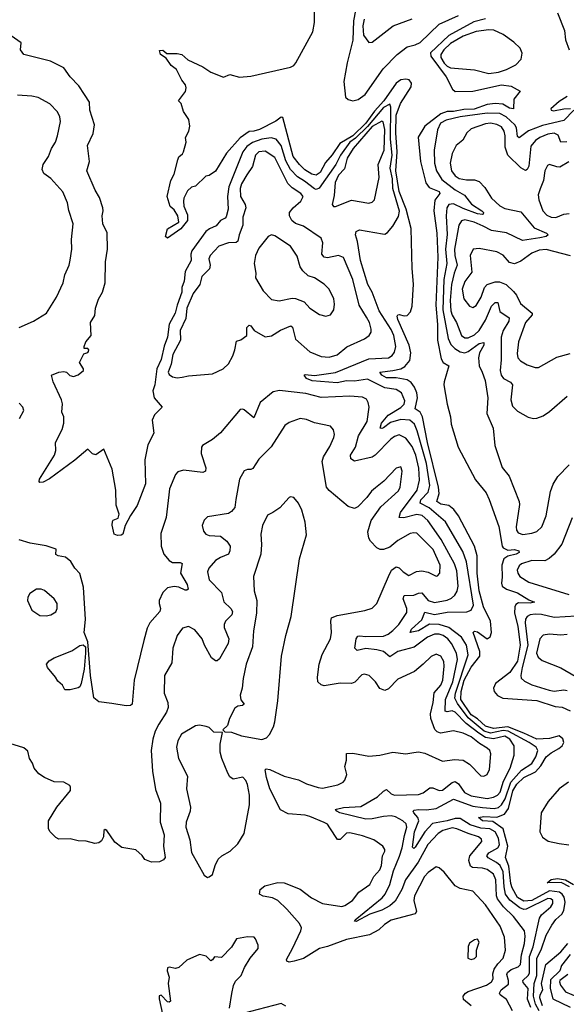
# Model space of a CAD drawing. Extents: x 2056909 to 2160450, y 827444 to 1016825.
# Tile 269 of 501: x 2121929 to 2125350, y 900315 to 906483. Entities that reach past the tile are written whole.
import ezdxf

# ---------------------------------------------------------------- set-up
doc = ezdxf.new("R2010")
doc.units = 0

msp = doc.modelspace()

# ---------------------------------------------------------------- linework, layer by layer
at = {"layer": '0CON10XD'}
for points in [[(2125180.2, 900275), (2125157.9, 900315), (2125144.3, 900365), (2125148.2, 900445), (2125165.2, 900495), (2125165, 900603.6), (2125193.2, 900656.8), (2125225, 900747.3), (2125258.7, 900811.3), (2125283.8, 900846.2), (2125321.2, 900878.8), (2125335, 900903.5), (2125342, 900955), (2125336.8, 900986.8), (2125325.1, 901005.1), (2125307.5, 901017.5), (2125245, 901025.4), (2125135, 900965.7), (2125085, 900961.7), (2125044.5, 900985), (2125010.9, 901045), (2125002.6, 901072.6), (2124990.9, 901180.9), (2124968.9, 901235), (2124984, 901305), (2124955.7, 901415), (2124890.8, 901460.8), (2124825, 901464.2), (2124800, 901485), (2124835, 901491.6), (2124915, 901487.5), (2124963.3, 901506.7), (2124987.6, 901542.5), (2125015, 901651.6), (2125040.3, 901695), (2125085, 901735.1), (2125157.9, 901772.1), (2125190.8, 901809.2), (2125225, 901866), (2125255, 901890.4), (2125303.5, 901916.5), (2125324.1, 901935), (2125335.3, 901955), (2125328.4, 901978.4), (2125305, 901996), (2125245, 901980.4), (2125165, 901975.1), (2125085, 902014.2), (2124985, 902053.1), (2124895, 902043.3), (2124845, 902058.3), (2124793.9, 902103.9), (2124755, 902128.9), (2124691, 902225), (2124691.1, 902275), (2124710.6, 902345), (2124755, 902426.4), (2124808.7, 902495), (2124808.5, 902525), (2124767.8, 902645), (2124775, 902651.5), (2124795, 902647.2), (2124855, 902604.5), (2124872.6, 902617.4), (2124881.2, 902645), (2124875.1, 902715.1), (2124831.7, 902805), (2124805, 902904.2), (2124792.6, 903015), (2124792.2, 903125), (2124775.2, 903185.2), (2124675.6, 903375), (2124647.2, 903415), (2124615, 903439.8), (2124565, 903447.5), (2124540, 903465), (2124554.1, 903515), (2124551.1, 903555), (2124480.7, 903835), (2124450.1, 903995), (2124434.9, 904024.9), (2124403.5, 904045), (2124417.8, 904115), (2124413.7, 904145), (2124399.9, 904179.9), (2124379.5, 904209.5), (2124355, 904226.6), (2124285, 904238.7), (2124225, 904239.2), (2124195.4, 904255), (2124182.5, 904275), (2124265, 904284.3), (2124313.5, 904296.5), (2124340.2, 904309.8), (2124371.5, 904348.5), (2124376.8, 904396.8), (2124365.8, 904445), (2124294.7, 904605), (2124291.1, 904625), (2124295, 904633.8), (2124305, 904636), (2124335, 904626.7), (2124355, 904628.9), (2124375, 904652.5), (2124385, 904687.5), (2124394.7, 904825.3), (2124385.9, 904925), (2124378.2, 905175), (2124348, 905295), (2124305, 905405.9), (2124283.5, 905535), (2124292.6, 905655), (2124283.7, 905775), (2124285.2, 905885), (2124311.8, 905958.2), (2124378.8, 906061.2), (2124380.9, 906085), (2124365.8, 906105.8), (2124345, 906110.8), (2124315, 906105.2), (2124285, 906084.2), (2124208.8, 905975), (2124149.8, 905910.2), (2124095, 905834.7), (2124015.1, 905755), (2123933.5, 905706.5), (2123885, 905635.8), (2123842.2, 905587.8), (2123810.5, 905525), (2123785, 905508.5), (2123758.5, 905515), (2123713.2, 905543.2), (2123679.5, 905575), (2123641.2, 905625), (2123575, 905870), (2123565, 905872), (2123533, 905847), (2123430.6, 905795), (2123395, 905783.9), (2123365, 905782.7), (2123308, 905742), (2123224, 905646), (2123155, 905533.3), (2123115, 905506.7), (2123095, 905503.3), (2123029.3, 905440.7), (2123005, 905433.3), (2122978.3, 905411.7), (2122955.9, 905364.1), (2122953.3, 905345), (2122957.1, 905315), (2122980.2, 905260.2), (2122978.9, 905225), (2122937, 905173), (2122855, 905113.3), (2122842, 905125), (2122855, 905172.5), (2122925.8, 905215), (2122919.2, 905255), (2122895, 905292.5), (2122871.7, 905311.7), (2122851.5, 905375), (2122874, 905475), (2122895.7, 905514.3), (2122918, 905605), (2122925.8, 905624.2), (2122947.7, 905642.3), (2122953.8, 905655), (2122970, 905715), (2122967.5, 905745), (2122987.5, 905785), (2122993.8, 905815), (2122988.6, 905858.6), (2122955, 905907.5), (2122938.8, 905958.8), (2122923.3, 905975), (2122967.7, 906032.3), (2122972, 906055), (2122966.2, 906075), (2122943.8, 906103.8), (2122910.5, 906170.5), (2122877.5, 906195), (2122845, 906242.5), (2122810, 906265), (2122805, 906290), (2122825, 906292.5), (2122850.7, 906270.7), (2122915, 906271.2), (2122943.9, 906263.9), (2122981.4, 906231.4), (2123075, 906188), (2123125, 906153.8), (2123205, 906123.3), (2123245, 906140), (2123305, 906123.3), (2123375, 906128.8), (2123625, 906186.2), (2123643.9, 906196.1), (2123657.3, 906212.7), (2123764.1, 906405.9), (2123774.5, 906465.5), (2123773.3, 906616.7)], [(2124030.4, 906540.4), (2124018.3, 906475), (2124014.6, 906355), (2123978.1, 906211.9), (2123956.8, 906095), (2123967.7, 905997.7), (2123985, 905981.9), (2124015, 905975.4), (2124048.1, 905981.9), (2124092.1, 906015), (2124204.5, 906175), (2124291.4, 906265), (2124355, 906312.9), (2124405, 906325.6), (2124435, 906340.9), (2124555, 906455.3), (2124675, 906509.6)], [(2124085, 906485.8), (2124077.5, 906445), (2124080.9, 906385), (2124115, 906340), (2124135, 906342), (2124266.6, 906443.4), (2124385, 906488.7)], [(2124845, 906488.2), (2124771, 906469), (2124615.9, 906384.1), (2124500.6, 906275), (2124503.3, 906255), (2124597.4, 906125), (2124638.3, 906048.3), (2124653.9, 906033.9), (2124765, 906035.3), (2124945, 906074.4), (2125005, 906067.4), (2125061.2, 906035), (2125022.2, 905985), (2125020, 905925), (2124995, 905929.6), (2124953, 905953), (2124905, 905957.4), (2124855, 905951.7), (2124773.1, 905923.1), (2124709.5, 905920.5), (2124645, 905907.9), (2124605, 905908.5), (2124565, 905893.7), (2124465, 905816.8), (2124423.4, 905746.6), (2124438.1, 905595), (2124471.8, 905461.8), (2124492.4, 905432.4), (2124555, 905406.2), (2124558.9, 905395), (2124527.5, 905352.5), (2124520.6, 905285), (2124539.4, 905145), (2124546.7, 904995), (2124534.3, 904695), (2124543.5, 904573.5), (2124544.9, 904474.9), (2124567.8, 904357.8), (2124579.4, 904335), (2124614.3, 904314.3), (2124584.7, 904215.3), (2124584, 904195), (2124604, 904075), (2124625.9, 903995.9), (2124629.7, 903949.7), (2124672.7, 903805), (2124781.4, 903601.4), (2124848, 903518), (2124867.8, 903477.8), (2124928.5, 903308.5), (2124948, 903185), (2124955, 903174), (2124985, 903159.2), (2125025, 903164), (2125053.8, 903155), (2125054.2, 903145), (2125036.5, 903135), (2124985, 903122.7), (2124958.8, 903105), (2124945.7, 903065.7), (2124949.6, 902990.4), (2124944, 902954), (2124949.6, 902935), (2124975, 902916.1), (2125045, 902891.7), (2125115, 902848), (2125151.2, 902835), (2125125, 902828.2), (2125051, 902829), (2125035, 902818.9), (2125027.1, 902805), (2125026.9, 902765), (2125045.8, 902684.2), (2125061, 902565), (2125045.3, 902465), (2124997.5, 902392.5), (2124907.4, 902325), (2124894.2, 902295), (2124897.7, 902275), (2124919.7, 902249.7), (2124953.1, 902233.1), (2125165, 902218.7), (2125280.5, 902180.5), (2125325, 902177.1), (2125375, 902154.1)], [(2125295.2, 906525), (2125339.5, 906415), (2125345, 906356.2), (2125367.3, 906295)], [(2124865, 906146.4), (2124925, 906154.7), (2124975, 906170), (2125035, 906200.4), (2125067.1, 906235), (2125073.8, 906273.8), (2125060.5, 906305), (2125022.3, 906342.3), (2124955, 906390), (2124897.2, 906417.2), (2124865, 906419.6), (2124785, 906408.4), (2124705, 906379.7), (2124625, 906334.5), (2124583.7, 906295), (2124564.2, 906265), (2124564.3, 906245), (2124585, 906211), (2124605, 906191.1), (2124625, 906182.1), (2124775, 906169.1), (2124865, 906146.4)], [(2122295, 904257.5), (2122327.5, 904285), (2122327.5, 904295), (2122303.3, 904335), (2122330.7, 904389.3), (2122355, 904397.5), (2122360, 904405), (2122362.5, 904415), (2122355, 904422.5), (2122333.3, 904423.3), (2122333.3, 904435), (2122343.8, 904465), (2122376.2, 904505), (2122371.2, 904585), (2122399.7, 904630.3), (2122404.5, 904675), (2122422.3, 904732.3), (2122447.5, 904775), (2122463.8, 904835), (2122465.7, 904965.7), (2122477.8, 905045), (2122477, 905147), (2122450, 905205), (2122444.5, 905255), (2122451.4, 905285), (2122449.2, 905305), (2122428.2, 905368.2), (2122400.6, 905415), (2122348.8, 905535), (2122366.7, 905595), (2122354.2, 905695), (2122389.3, 905770.7), (2122397.5, 905825), (2122367.3, 905915), (2122365.9, 905965.9), (2122333.8, 906015), (2122298.5, 906068.5), (2122244.3, 906125), (2122205, 906182), (2122122.1, 906222.1), (2121955, 906263.8), (2121933.8, 906295), (2121938.3, 906338.3), (2121875, 906381.2)], [(2121925.4, 904554.6), (2122015, 904594.4), (2122096, 904644), (2122158.6, 904745), (2122201.4, 904835), (2122211.9, 904885), (2122239.4, 904945), (2122244.5, 904975.5), (2122255.5, 905045), (2122253.6, 905106.4), (2122264.4, 905205), (2122236.9, 905286.9), (2122227.5, 905335), (2122199.2, 905405), (2122125, 905488.1), (2122080.3, 905520.3), (2122070, 905545), (2122075.6, 905575), (2122108.8, 905625), (2122127.9, 905675), (2122153.5, 905715), (2122165.4, 905755), (2122184.4, 905845), (2122180.6, 905875), (2122165.6, 905905), (2122118, 905955), (2122045, 905994.4), (2122005, 906004.4), (2121915, 906010)], [(2125355, 906000.8), (2125305, 905969.8), (2125253.1, 905925), (2125254.4, 905915), (2125270.9, 905910.9), (2125335, 905924.4), (2125377.1, 905927.1)], [(2125127.6, 900295), (2125108, 900348), (2125112, 900415), (2125081.1, 900451.1), (2125078, 900465), (2125112, 900495), (2125119.6, 900510.4), (2125119.4, 900615), (2125143.1, 900675), (2125181.9, 900855), (2125195.4, 900874.6), (2125253.4, 900925), (2125265, 900946), (2125265.3, 900965), (2125252.9, 900975), (2125235, 900976.8), (2125099.5, 900910.5), (2125085, 900908.8), (2125059.7, 900919.7), (2124997.6, 900967.6), (2124970.3, 901005), (2124960.8, 901050.8), (2124955.6, 901145), (2124935.8, 901184.2), (2124913.5, 901203.5), (2124861.5, 901231.5), (2124852.6, 901245), (2124865, 901263.3), (2124921.4, 901295), (2124932.6, 901315), (2124926.2, 901355), (2124905, 901394.8), (2124872.5, 901415), (2124815, 901418.3), (2124749, 901439), (2124685, 901478.3), (2124655, 901479.7), (2124605, 901463.5), (2124513.4, 901446.6), (2124463.9, 901395), (2124405, 901299.6), (2124395, 901291.1), (2124388.5, 901298.5), (2124400, 901395), (2124426.8, 901465), (2124421.5, 901485), (2124396.4, 901515), (2124392.7, 901525), (2124398.9, 901531.1), (2124425, 901536.1), (2124475, 901532.2), (2124535, 901540.6), (2124645, 901600.5), (2124765, 901555.9), (2124825, 901547.1), (2124897.9, 901542.1), (2124925, 901548.1), (2124945, 901563.5), (2124968.4, 901601.6), (2125002.8, 901707.2), (2125069, 901781), (2125135, 901822.6), (2125158.8, 901865), (2125172, 901905), (2125162.4, 901925), (2125118.4, 901955), (2124986.7, 902026.7), (2124955, 902029.4), (2124875, 902012.9), (2124836, 902025), (2124735, 902109.8), (2124669, 902199), (2124653.3, 902233.3), (2124656.9, 902265), (2124736.9, 902505), (2124725, 902564.5), (2124694.4, 902614.4), (2124615, 902674.8), (2124555, 902694.2), (2124493.3, 902696.7), (2124425, 902654.5), (2124372.5, 902645), (2124380.4, 902665), (2124445.6, 902724.4), (2124465, 902770.6), (2124525, 902756.1), (2124605, 902771), (2124727.1, 902772.9), (2124755.2, 902784.8), (2124768.3, 902815), (2124725.7, 903085.7), (2124701.7, 903151.7), (2124595, 903336.9), (2124492.6, 903425), (2124434.8, 903454.8), (2124439.1, 903475), (2124486.6, 903523.4), (2124495.4, 903565), (2124475, 903701.8), (2124417.3, 903907.3), (2124400.1, 903950.1), (2124370.6, 903975), (2124315, 903979), (2124249.5, 903960.5), (2124205, 903926.8), (2124195, 903921.2), (2124184.6, 903924.6), (2124193.7, 903955), (2124235.3, 904005), (2124315, 904052.8), (2124335.8, 904075), (2124340, 904095), (2124318.2, 904145), (2124285, 904165.9), (2124215, 904176.1), (2124105, 904230.7), (2124025, 904218.3), (2123975, 904220.8), (2123915, 904207), (2123760.3, 904220.3), (2123724.2, 904235), (2123708.8, 904255), (2123715, 904261.2), (2123775, 904253.5), (2123905, 904272.9), (2124115, 904357.4), (2124236.3, 904363.7), (2124260.9, 904379.1), (2124275, 904400), (2124283.1, 904435), (2124271.1, 904505), (2124255, 904542.5), (2124178.7, 904658.7), (2124134.2, 904775), (2124108.1, 904825), (2124061.5, 904975), (2124043.8, 905093.8), (2124031.5, 905135), (2124034.5, 905155.5), (2124055, 905165.5), (2124199.4, 905140.6), (2124215, 905140), (2124231.3, 905148.7), (2124265, 905190), (2124300, 905250), (2124306.6, 905283.4), (2124264.4, 905425), (2124262, 905485), (2124247.1, 905552.9), (2124260.9, 905635), (2124249.4, 905735), (2124250.9, 905935), (2124245, 905952.9), (2124205, 905932.2), (2124105, 905813.8), (2124030.4, 905739.6), (2123995, 905714.6), (2123936, 905635), (2123906.9, 905575), (2123802.5, 905427.5), (2123785, 905420), (2123775, 905423.5), (2123711.1, 905471.1), (2123668.4, 905498.4), (2123623.5, 905545), (2123595, 905599.1), (2123565, 905694), (2123534.5, 905734.5), (2123503.2, 905743.2), (2123445, 905734.8), (2123386.8, 905713.2), (2123350.7, 905689.3), (2123325, 905654.6), (2123238.8, 905435), (2123230.2, 905375), (2123233.2, 905295), (2123221.8, 905248.2), (2123215, 905239.2), (2123185, 905225.6), (2123158.7, 905191.3), (2123116.6, 905173.4), (2123095, 905155.4), (2123006.7, 905035), (2123000, 905015), (2123003.3, 904975), (2122963.8, 904906.2), (2122959.4, 904845), (2122944.1, 904805.9), (2122943.1, 904775), (2122913.7, 904695), (2122902.9, 904645), (2122865.1, 904574.9), (2122854.4, 904495), (2122832.6, 904437.4), (2122813.5, 904355), (2122787.7, 904295), (2122774.2, 904195), (2122762.2, 904157.8), (2122771.6, 904115), (2122821.2, 904055), (2122773.4, 904006.6), (2122758.9, 903975), (2122768.1, 903891.9), (2122730.4, 903819.6), (2122711.5, 903725), (2122717.5, 903575), (2122665, 903440), (2122622.1, 903377.9), (2122588.6, 903315), (2122575, 903260), (2122565, 903252.9), (2122541.4, 903251.4), (2122520.7, 903260.7), (2122507, 903317), (2122510.7, 903339.3), (2122515, 903347.5), (2122545, 903360), (2122552.5, 903385), (2122532.7, 903442.7), (2122530, 903535), (2122506.8, 903666.8), (2122455, 903792.5), (2122405, 903756.7), (2122385, 903763.3), (2122355, 903792.5), (2122275, 903723.8), (2122115, 903606), (2122075, 903586), (2122055, 903584), (2122050.7, 903590.7), (2122054, 903605), (2122146, 903755), (2122155.8, 903785), (2122154, 903835), (2122195.6, 903915), (2122204.4, 903955), (2122204.3, 903994.3), (2122192.9, 904025), (2122196, 904076), (2122191.2, 904101.2), (2122138, 904215), (2122127.5, 904255), (2122174.2, 904275.8), (2122205, 904280), (2122222.5, 904275), (2122243.9, 904253.9), (2122265, 904246.7), (2122295, 904257.5)], [(2125396.7, 905915), (2125335, 905852.2), (2125200.6, 905819.4), (2125113.1, 905786.9), (2125055, 905743.4), (2125045, 905751.9), (2125038.5, 905805), (2125027.4, 905825), (2124973.9, 905875), (2124935, 905894.3), (2124855, 905896.2), (2124685, 905873.7), (2124597.2, 905852.9), (2124562.4, 905835), (2124543.8, 905793.8), (2124523.1, 905665), (2124526.2, 905585), (2124538.1, 905535), (2124571.2, 905481.2), (2124655, 905417.2), (2124712.6, 905382.6), (2124756.4, 905326.4), (2124821.8, 905285), (2124830.9, 905275), (2124830.8, 905265), (2124825, 905262.8), (2124795, 905266.7), (2124705, 905299.8), (2124645, 905330.2), (2124614.5, 905325.5), (2124602.9, 905305), (2124599, 905255), (2124603.7, 905136.3), (2124593.9, 905045), (2124602.8, 904955), (2124582.7, 904855), (2124576.8, 904665), (2124609.8, 904485), (2124628.2, 904448.2), (2124652.3, 904422.3), (2124685, 904402.5), (2124715, 904396.4), (2124735.9, 904404.2), (2124805, 904454.1), (2124835, 904460), (2124833.1, 904445), (2124806.4, 904395), (2124801.1, 904365), (2124805.4, 904315.4), (2124823.8, 904273.8), (2124843.1, 904223.1), (2124858.5, 904115), (2124851.9, 904015), (2124892.5, 903925), (2124902.9, 903815), (2124948.1, 903678.1), (2124993.1, 903623.1), (2125054.4, 903465), (2125056.7, 903445), (2125035.4, 903305), (2125037.8, 903285), (2125048.9, 903268.9), (2125078.7, 903258.7), (2125135, 903265.5), (2125165, 903276.7), (2125196.2, 903305), (2125224.7, 903375), (2125251.9, 903528.1), (2125267.4, 903572.6), (2125298, 903622), (2125368.8, 903695)], [(2123905, 905312.5), (2124005, 905352.3), (2124115, 905332.5), (2124135, 905338.8), (2124148.8, 905355), (2124179.4, 905495), (2124173.4, 905575), (2124210.6, 905665), (2124214.9, 905795), (2124203.8, 905843.8), (2124195, 905846.4), (2124135, 905814.2), (2124016.6, 905675), (2123979.3, 905615), (2123960.9, 905549.1), (2123925, 905508.5), (2123903.3, 905463.3), (2123897.5, 905382.5), (2123884.2, 905325), (2123893, 905313), (2123905, 905312.5)], [(2125352.5, 905717.5), (2125315.8, 905715.8), (2125299.2, 905759.2), (2125275, 905771.4), (2125235, 905765.6), (2125185, 905744.3), (2125156.7, 905725), (2125128.5, 905691.5), (2125115.8, 905565), (2125105, 905544.4), (2125095, 905538.9), (2125065, 905553.8), (2124983.8, 905635), (2124967.9, 905685), (2124968.1, 905755), (2124962.2, 905785), (2124945, 905811.2), (2124915, 905827.2), (2124875, 905834.8), (2124845, 905830.4), (2124755, 905798.8), (2124727.5, 905775), (2124701.7, 905728.3), (2124661.5, 905695), (2124636, 905645), (2124623.8, 905585), (2124632.1, 905535), (2124655, 905504), (2124678.8, 905488.8), (2124725, 905478.7), (2124775, 905480), (2124805, 905468.6), (2124841.2, 905431.2), (2124881.5, 905365), (2124935, 905316), (2124965, 905300.8), (2125065, 905279.2), (2125149.8, 905179.8), (2125226.9, 905145), (2125237.1, 905135), (2125224, 905125), (2125185, 905115.3), (2125075, 905099.3), (2124975, 905147.3), (2124882.3, 905162.3), (2124828.8, 905188.8), (2124774.5, 905215), (2124715, 905229.3), (2124695, 905223.1), (2124677.4, 905195), (2124651.2, 905045), (2124652.8, 905005), (2124666.7, 904945), (2124647.3, 904895), (2124630.9, 904825), (2124623.8, 904723.8), (2124628.1, 904658.2), (2124635, 904630.9), (2124662.4, 904585), (2124695, 904505.5), (2124715, 904490), (2124735, 904489.2), (2124775, 904509.1), (2124803.8, 904535), (2124845, 904601.2), (2124882.2, 904687.8), (2124905, 904710.4), (2124921.2, 904711.2), (2124934.6, 904654.6), (2124993.1, 904615), (2124989.5, 904595), (2124955, 904535.6), (2124942.3, 904495), (2124942.9, 904352.9), (2124935.2, 904285), (2124942.7, 904255), (2124956.8, 904235), (2125001.9, 904211.9), (2125014, 904195), (2125002.3, 904102.3), (2125012.4, 904062.4), (2125045, 904029.5), (2125112, 903992), (2125144.5, 903984.5), (2125165, 903986.9), (2125205, 904001.4), (2125245, 904028.6), (2125355.3, 904124.7)], [(2122915, 904239.4), (2122945, 904244.4), (2122985, 904252.9), (2123135, 904264.6), (2123203.3, 904296.7), (2123235, 904327.5), (2123263.1, 904376.9), (2123276, 904414), (2123285, 904470), (2123313.6, 904476.4), (2123350, 904505), (2123351.4, 904555), (2123365, 904570), (2123375.5, 904565.5), (2123395.7, 904535.7), (2123465.7, 904495.7), (2123505, 904503.1), (2123561.7, 904538.3), (2123626.7, 904565), (2123636, 904556), (2123655, 904481.9), (2123745, 904401.9), (2123815, 904372.1), (2123865, 904368), (2123916.8, 904383.2), (2123976.2, 904433.8), (2124086.4, 904483.6), (2124116.1, 904503.9), (2124128.1, 904525), (2124128.5, 904545), (2124117.7, 904585), (2124099.1, 904619.2), (2124054.7, 904695), (2124014.7, 904854.7), (2123955, 904992.9), (2123925, 905005.4), (2123855, 904990), (2123835, 904994.6), (2123820.7, 905015), (2123827.2, 905085), (2123815, 905113.3), (2123705, 905189.2), (2123655, 905206.5), (2123632.2, 905225), (2123617.5, 905255), (2123616.9, 905275), (2123641.4, 905305), (2123688.6, 905345), (2123702.2, 905375), (2123689.4, 905395), (2123635, 905429.2), (2123607.7, 905457.7), (2123525, 905620.4), (2123465, 905659.4), (2123425, 905654.7), (2123404.1, 905635), (2123386, 905564), (2123351.3, 905511.3), (2123317.3, 905455), (2123308.1, 905425), (2123311.6, 905375), (2123340.7, 905325), (2123344.1, 905305), (2123326.5, 905245), (2123325.3, 905195), (2123301.9, 905135), (2123294.1, 905095.9), (2123283.8, 905086.2), (2123235, 905085.9), (2123175.8, 905064.2), (2123121.9, 905005), (2123113.6, 904985), (2123121.2, 904945), (2123117.7, 904922.3), (2123068.2, 904875), (2123055.7, 904824.3), (2123015, 904767.5), (2122975, 904675.7), (2122968.4, 904611.6), (2122932.9, 904535), (2122936.5, 904475), (2122887.5, 904385), (2122877.6, 904325), (2122857.3, 904275), (2122865, 904259.5), (2122885, 904246.4), (2122915, 904239.4)], [(2125365, 905591.8), (2125310.2, 905559.8), (2125290.2, 905560.2), (2125245, 905575.7), (2125231.5, 905568.5), (2125215.6, 905535), (2125206.9, 905475), (2125187, 905423), (2125173.8, 905385), (2125177.5, 905355), (2125203.6, 905285), (2125229.2, 905259.2), (2125255, 905246.5), (2125285, 905243.5), (2125335, 905265.4), (2125367.9, 905267.9)], [(2123845, 904625.8), (2123875, 904633.8), (2123894.4, 904665.6), (2123899.7, 904700.3), (2123894.4, 904735), (2123865, 904794.2), (2123835, 904825.7), (2123775, 904865.6), (2123735, 904879.2), (2123700.4, 904910.4), (2123685.4, 904935.4), (2123665, 905001.2), (2123623.8, 905063.8), (2123525, 905127.8), (2123505, 905134.3), (2123484.4, 905125.6), (2123425, 905052), (2123405.5, 905005), (2123396.5, 904955), (2123406.7, 904895), (2123405.7, 904865), (2123453.4, 904783.4), (2123505, 904730), (2123552.1, 904722.1), (2123635, 904738.6), (2123655, 904737.1), (2123710, 904715), (2123744.2, 904675), (2123805, 904637.1), (2123845, 904625.8)], [(2125376.1, 905003.9), (2125225, 905043.5), (2125180.1, 905039.9), (2125135, 905019.6), (2125065, 904970.5), (2125025, 904954.4), (2124995, 904960.8), (2124955, 905007.1), (2124915, 905028.1), (2124805, 905048.6), (2124767.5, 905045), (2124749.4, 905005), (2124758.4, 904901.6), (2124715, 904842.5), (2124698.5, 904795), (2124707.8, 904735), (2124745, 904688), (2124765, 904679.2), (2124785, 904691.4), (2124816.9, 904745), (2124839.1, 904805), (2124855, 904824.4), (2124905, 904840.4), (2124931.5, 904841.5), (2124973.1, 904823.1), (2125019.8, 904779.8), (2125037.9, 904757.9), (2125064.3, 904705), (2125137.3, 904645), (2125136.2, 904635), (2125094.7, 904585), (2125050.9, 904465), (2125041.9, 904391.9), (2125047.5, 904365), (2125063.1, 904345), (2125105, 904320.9), (2125155, 904304.2), (2125175.7, 904304.3), (2125290.6, 904369.4), (2125375, 904391.8)], [(2125013.3, 900275), (2124976.2, 900345), (2124936.7, 900375), (2124932.2, 900385), (2124942.1, 900405), (2124988, 900442), (2124988.2, 900465), (2124977.6, 900502.4), (2124981.6, 900515), (2125005, 900532.2), (2125049.8, 900550.2), (2125063.2, 900565), (2125069.6, 900625), (2125088.6, 900695), (2125092.5, 900742.5), (2125088.1, 900775), (2125018.8, 900865), (2124956.4, 900926.4), (2124920.4, 900975), (2124913, 900995), (2124908.3, 901095), (2124895, 901130.3), (2124855, 901160), (2124825, 901168.5), (2124762.7, 901172.7), (2124750.7, 901180.7), (2124740, 901215), (2124747, 901245), (2124822.5, 901335), (2124818.5, 901348.5), (2124800, 901365), (2124735.5, 901385.5), (2124664.9, 901414.9), (2124635, 901420.9), (2124576.7, 901403.3), (2124547.2, 901385), (2124483.8, 901316.2), (2124422.3, 901205), (2124342.8, 901095), (2124321, 901035), (2124279.6, 900960.4), (2124245, 900931.2), (2124195, 900903.8), (2124121.1, 900878.9), (2124034.6, 900834.6), (2124023.8, 900835), (2124029.2, 900845), (2124197.6, 900982.4), (2124216, 901004), (2124245.3, 901064.7), (2124268.2, 901151.8), (2124306.9, 901243.1), (2124323.3, 901295), (2124337.4, 901372.6), (2124351.6, 901425), (2124348.2, 901445), (2124326.2, 901465), (2124280.1, 901490.1), (2124255, 901494.8), (2124205, 901492), (2124135, 901477.2), (2124095, 901475.7), (2123932, 901515), (2123914.3, 901525), (2123906.2, 901535), (2123911.8, 901538.2), (2123955, 901548.8), (2124065, 901553.7), (2124168.1, 901615), (2124205, 901649.4), (2124225, 901660), (2124255, 901632.9), (2124275, 901624.1), (2124425, 901628.9), (2124455, 901639.6), (2124495, 901670.7), (2124515, 901670.3), (2124555, 901654.6), (2124575, 901656.8), (2124635, 901703.5), (2124655, 901710), (2124675, 901696.1), (2124712.6, 901642.6), (2124755, 901620.9), (2124855, 901605.2), (2124895, 901611.9), (2124920.3, 901625), (2124935.3, 901644.7), (2124957.8, 901712.2), (2124999.8, 901795), (2125023.2, 901875), (2125022.9, 901935), (2124997.2, 901975), (2124965, 901994.4), (2124895, 901978.5), (2124845, 901987.1), (2124802.6, 902012.6), (2124724.3, 902074.3), (2124655, 902144.8), (2124635, 902153.3), (2124605, 902147.5), (2124592.3, 902152.3), (2124594.2, 902225), (2124639.2, 902335), (2124668.6, 902475), (2124663.4, 902515), (2124632, 902575), (2124608.3, 902605), (2124580, 902625), (2124555, 902632.7), (2124525, 902632.8), (2124481.3, 902615), (2124398.8, 902551.2), (2124336.4, 902536.4), (2124295, 902524.2), (2124245, 902491.8), (2124205, 902524.2), (2124164.8, 902535.3), (2124095, 902544.3), (2124040.7, 902530.7), (2124025.9, 902545), (2124035.3, 902605), (2124045, 902620.8), (2124055, 902624.1), (2124095, 902618.6), (2124205, 902620.3), (2124235, 902633.2), (2124265, 902656.4), (2124301.3, 902695), (2124351.7, 902768.3), (2124352.1, 902795), (2124328.2, 902855), (2124335, 902876.7), (2124395, 902877.8), (2124425, 902891.4), (2124445, 902892.5), (2124485.5, 902845.5), (2124525, 902833), (2124605, 902846.2), (2124631.9, 902858.1), (2124653, 902877), (2124667.1, 902902.9), (2124674.2, 902935), (2124665, 903030.8), (2124650.2, 903075), (2124567.3, 903227.3), (2124484.3, 903345), (2124447.5, 903377.5), (2124415, 903383.2), (2124332.5, 903362.5), (2124304.6, 903365), (2124313.1, 903395), (2124416.6, 903535), (2124431, 903599), (2124426.4, 903673.6), (2124407.4, 903755), (2124385, 903808.8), (2124345, 903861.2), (2124305, 903881.3), (2124275, 903871.8), (2124250.9, 903855), (2124154.4, 903755.6), (2124135, 903742.5), (2124025, 903716.7), (2124001.2, 903731.2), (2124000.4, 903755), (2124030.2, 903805), (2124050.2, 903875), (2124102.8, 903965), (2124115.5, 904055), (2124110.6, 904085), (2124099.2, 904105), (2124075, 904117.8), (2123995, 904124.6), (2123815, 904116.5), (2123719.8, 904140.3), (2123555, 904160), (2123515, 904151.1), (2123433.3, 904085), (2123395, 903988.8), (2123335, 904038), (2123325, 904044), (2123308.8, 904041.2), (2123185, 903895.8), (2123135, 903852.9), (2123073.8, 903815), (2123066, 903804), (2123065.6, 903765), (2123094.4, 903675), (2123092, 903655), (2123075, 903646.9), (2122955, 903660), (2122919.4, 903650.6), (2122905, 903633.3), (2122867.5, 903545), (2122863, 903507), (2122846.6, 903363.4), (2122811.9, 903265), (2122813.5, 903185), (2122832.2, 903135), (2122865, 903094.5), (2122885, 903083.1), (2122933.3, 903083.3), (2122946.6, 903076.6), (2122934.7, 903015), (2122977.7, 902945), (2122984.3, 902915.7), (2122975, 902908.6), (2122965, 902910), (2122925, 902928.7), (2122895, 902932.5), (2122855, 902922.9), (2122824.2, 902895), (2122802.9, 902845), (2122801.4, 902825), (2122810, 902795), (2122805.6, 902775), (2122743.6, 902705), (2122727.8, 902672.2), (2122705.5, 902594.5), (2122646, 902345), (2122632.9, 902195), (2122623.4, 902186.6), (2122594.7, 902185.3), (2122505, 902198.7), (2122425, 902210.4), (2122392.7, 902235), (2122371.8, 902375), (2122355.9, 902585.9), (2122332.9, 902645), (2122340.4, 902725), (2122327.4, 902927.4), (2122305, 903013.8), (2122275, 903046.2), (2122248.3, 903088.3), (2122215, 903116.7), (2122170, 903125), (2122155, 903133.3), (2122157, 903167), (2122095, 903186.7), (2121994.4, 903204.4), (2121925, 903224)], [(2121927.5, 903985), (2121955.8, 904035), (2121949.2, 904055), (2121925, 904081.4)], [(2124454.8, 902445.2), (2124399.8, 902400.2), (2124295, 902351.1), (2124237.7, 902292.2), (2124215, 902281.2), (2124182.8, 902292.8), (2124155, 902336), (2124116, 902375), (2124086.1, 902383.9), (2124070.5, 902379.5), (2124027.3, 902332.7), (2124005, 902324.4), (2123935, 902326.7), (2123835, 902310), (2123815, 902316.2), (2123796, 902336), (2123792.1, 902365), (2123802.7, 902445), (2123823, 902507), (2123874.3, 902605), (2123880, 902645), (2123875.6, 902715), (2123881.4, 902735), (2123915, 902750.9), (2124088.3, 902781.7), (2124135, 902796), (2124165, 902826.7), (2124236.4, 902995), (2124255.6, 903034.4), (2124285, 903056.2), (2124305, 903050), (2124328.8, 903025), (2124365, 903000.8), (2124413.1, 903026.9), (2124445, 903030.9), (2124485, 903022.7), (2124535, 902996), (2124545, 902998), (2124559.4, 903015), (2124560.8, 903065), (2124517.2, 903165), (2124415, 903265.6), (2124395, 903269.4), (2124373.8, 903265), (2124295, 903221.4), (2124245, 903178), (2124205, 903163.8), (2124185, 903163.8), (2124165, 903173.8), (2124125, 903216.7), (2124114, 903235), (2124108.8, 903275), (2124128.8, 903345), (2124188.9, 903431.1), (2124299.5, 903530.5), (2124309.5, 903555), (2124322, 903655), (2124315, 903682.5), (2124285, 903673.8), (2124208.7, 903591.3), (2124155, 903550), (2124130.3, 903529.7), (2124101.3, 903488.7), (2124045, 903431.2), (2124025, 903421.2), (2123984.2, 903434.2), (2123865, 903534.2), (2123850, 903555), (2123823.1, 903715), (2123830.9, 903745), (2123870.8, 903809.2), (2123895.5, 903865), (2123898.9, 903885), (2123893.2, 903913.2), (2123875, 903935.8), (2123775, 903958.1), (2123725, 903978.9), (2123685, 903984.4), (2123615, 903959.1), (2123588.7, 903941.3), (2123503.4, 903806.6), (2123425, 903730.8), (2123387.8, 903672.2), (2123375, 903664.2), (2123354.1, 903665.9), (2123335, 903656.7), (2123304.4, 903605), (2123281.8, 903478.2), (2123275, 903426.7), (2123255, 903401.9), (2123235, 903389.5), (2123105, 903368), (2123083, 903347), (2123070.8, 903315), (2123079.7, 903279.7), (2123095, 903260), (2123115, 903251.9), (2123185, 903246.5), (2123226.4, 903216.4), (2123245.6, 903185), (2123243.5, 903155), (2123235, 903134.2), (2123185, 903114.5), (2123155, 903094.5), (2123112.9, 903047.1), (2123104.5, 903024.5), (2123114.7, 902974.7), (2123192.5, 902895), (2123206.7, 902836.7), (2123250.5, 902795), (2123260.5, 902775), (2123256.7, 902755), (2123216.7, 902715), (2123208.2, 902695), (2123209.1, 902675), (2123238.1, 902605), (2123234.4, 902575), (2123180.6, 902479.4), (2123165, 902465.7), (2123155, 902465.6), (2123130.5, 902485), (2123086.4, 902565), (2123072.1, 902605), (2123025, 902660.6), (2122985, 902680.8), (2122948.1, 902671.9), (2122915.5, 902624.5), (2122886.9, 902545), (2122880.6, 902455), (2122834.5, 902375), (2122833.8, 902265), (2122856.7, 902205), (2122858.5, 902175), (2122848.5, 902145), (2122799.3, 902070.7), (2122777.9, 902025), (2122762.3, 901975), (2122752.7, 901905), (2122760.9, 901775), (2122779.7, 901659.7), (2122809.4, 901575), (2122808.8, 901455), (2122833.6, 901376.4), (2122829.2, 901305), (2122838.8, 901235), (2122829.5, 901220.5), (2122805, 901206.7), (2122755, 901206.2), (2122711.7, 901221.7), (2122695, 901247.5), (2122655, 901282.5), (2122568.3, 901298.3), (2122525, 901331.4), (2122475, 901403.8), (2122465, 901410), (2122456.2, 901403.8), (2122452.9, 901365), (2122440.3, 901339.7), (2122424.2, 901325.8), (2122398.6, 901321.4), (2122345, 901337.5), (2122295, 901340), (2122245, 901350.8), (2122175, 901350), (2122155, 901360), (2122120, 901395), (2122108.8, 901415), (2122108.8, 901465), (2122160.9, 901549.1), (2122246.7, 901655), (2122247.5, 901675), (2122242.5, 901685), (2122205.9, 901705.9), (2122145, 901708.8), (2122085, 901736.2), (2122049.7, 901759.7), (2122020, 901795), (2122010, 901825), (2121990, 901855), (2121979.7, 901899.7), (2121955, 901922), (2121805, 901968)], [(2123445, 901973.5), (2123473.8, 901985), (2123492.5, 902005), (2123517.6, 902052.4), (2123525.6, 902085), (2123543.8, 902216.2), (2123568.5, 902495), (2123595.6, 902625.6), (2123628.5, 902745), (2123680.5, 903105), (2123723.5, 903255), (2123716.4, 903335), (2123695, 903410), (2123674.4, 903454.4), (2123645, 903490), (2123625, 903493.8), (2123615, 903488.8), (2123556.2, 903425), (2123514.2, 903395.8), (2123480.7, 903379.3), (2123448.1, 903315), (2123439.1, 903260.9), (2123443.5, 903195), (2123438.5, 903135), (2123391.4, 902995), (2123396.7, 902905), (2123413.6, 902843.6), (2123412.2, 902765), (2123391.5, 902655), (2123386.8, 902555), (2123346.5, 902445), (2123327.8, 902355), (2123322.2, 902295), (2123308, 902252), (2123312.1, 902222.1), (2123333.8, 902195), (2123324.2, 902185.8), (2123295, 902182.5), (2123275, 902169.2), (2123242.5, 902105), (2123229.2, 902060.8), (2123200, 902035), (2123212.5, 902022.5), (2123255, 902018.8), (2123316.3, 901996.3), (2123445, 901973.5)], [(2125386.8, 903363.2), (2125322.6, 903197.4), (2125274.3, 903135.7), (2125242.8, 903107.2), (2125215, 903093.6), (2125135, 903095.6), (2125069.4, 903075), (2125055, 903062.5), (2125043.1, 903035), (2125046.6, 903015), (2125059.1, 902995), (2125115, 902958.4), (2125365, 902882.4)], [(2122095, 902747.8), (2122125, 902754.5), (2122155, 902774.4), (2122163.6, 902795), (2122163.6, 902825), (2122145, 902855.6), (2122085, 902908.1), (2122064.2, 902915.8), (2122035, 902916), (2121992.3, 902887.7), (2121980, 902865), (2121978.8, 902845), (2122005, 902783.8), (2122055, 902751.4), (2122095, 902747.8)], [(2125480.5, 902750.5), (2125275, 902738.8), (2125195, 902757.5), (2125155, 902758.4), (2125125, 902754.8), (2125105, 902744.1), (2125095, 902726.7), (2125093, 902705), (2125109.8, 902565), (2125073.7, 902425), (2125064.7, 902374.7), (2125067.1, 902357.1), (2125089, 902339), (2125135, 902316.2), (2125242.4, 902282.4), (2125275, 902277.6), (2125335, 902285.8), (2125355, 902280.3)], [(2125355, 902631.4), (2125315, 902627.3), (2125245, 902634.6), (2125205, 902627.8), (2125184.6, 902605.4), (2125163.9, 902515), (2125175, 902490), (2125198.9, 902468.9), (2125315, 902422.7), (2125405, 902370.6)], [(2122245, 902284.2), (2122212.5, 902285), (2122196.7, 902315), (2122168.3, 902338.3), (2122153.8, 902365), (2122103.8, 902425), (2122096.7, 902445), (2122114.4, 902465.6), (2122144.4, 902485.6), (2122255, 902530), (2122305, 902562.5), (2122326.4, 902566.4), (2122340, 902555), (2122341.4, 902515), (2122332.1, 902415), (2122313.2, 902325), (2122305, 902304.3), (2122295, 902296.9), (2122245, 902284.2)], [(2124754.4, 900305), (2124707.1, 900345), (2124704.4, 900365), (2124718.9, 900385), (2124735.7, 900394.3), (2124850.4, 900435), (2124881.3, 900455), (2124892.6, 900475), (2124890.7, 900505), (2124898, 900535), (2124920.6, 900569.4), (2124955.4, 900605), (2124969.5, 900655), (2124964, 900735), (2124937.2, 900805), (2124845, 900938.5), (2124765, 901024.4), (2124685, 901039.5), (2124655, 901057.8), (2124585, 901143.3), (2124555, 901170), (2124535, 901176), (2124485, 901140.6), (2124463.6, 901115), (2124399.3, 900995), (2124396.8, 900965), (2124413.2, 900896.8), (2124405, 900881.4), (2124255, 900841.5), (2124212.9, 900815), (2124177.6, 900782.4), (2124118.9, 900751.1), (2123975, 900721.1), (2123855, 900676.2), (2123805, 900664.5), (2123705, 900602.9), (2123646.7, 900585), (2123615, 900580), (2123602, 900585), (2123598.6, 900595), (2123636.4, 900663.6), (2123688.5, 900775), (2123692.2, 900795), (2123681.2, 900821.2), (2123601.3, 900911.3), (2123545, 900965.4), (2123512.3, 900982.3), (2123452, 900992), (2123430, 901005), (2123433.8, 901035), (2123463.2, 901056.8), (2123545, 901077.8), (2123585, 901075.5), (2123685, 901035.5), (2123755, 900982.5), (2123825, 900945.6), (2123945, 900928.1), (2123965, 900934.4), (2124012.9, 900965), (2124052.4, 901017.6), (2124120, 901065), (2124146.4, 901115), (2124183.5, 901156.5), (2124194.2, 901185), (2124200.7, 901245), (2124214.6, 901275), (2124215.4, 901285.4), (2124201.4, 901305), (2124145, 901344.4), (2124075, 901370.5), (2123995, 901388.2), (2123975, 901387.8), (2123935, 901348), (2123917.7, 901347.7), (2123871.1, 901421.1), (2123855, 901442.5), (2123835, 901454.2), (2123745, 901491.8), (2123715, 901499.7), (2123609.1, 901509.1), (2123562.3, 901532.3), (2123494.2, 901665), (2123473.5, 901735), (2123466.2, 901783.8), (2123470.8, 901789.2), (2123495, 901785.6), (2123585, 901744.5), (2123675, 901721.8), (2123725, 901696.5), (2123797.3, 901672.7), (2123825, 901669.5), (2123920.9, 901689.1), (2123954.3, 901705.7), (2123965, 901718.8), (2123975.5, 901754.5), (2123964.3, 901805), (2123974.2, 901845), (2123975, 901886.7), (2124015, 901888), (2124115, 901868.8), (2124182.5, 901875), (2124264.2, 901894.2), (2124345, 901883.8), (2124395, 901893.3), (2124425, 901896.2), (2124465, 901889.2), (2124575, 901838.6), (2124651.4, 901848.6), (2124705, 901844.5), (2124745, 901819.4), (2124815, 901746), (2124835, 901744), (2124855, 901754), (2124870, 901785), (2124878.5, 901885), (2124871.5, 901905), (2124855, 901920.4), (2124807.7, 901947.7), (2124755, 901989.7), (2124705, 902014.2), (2124645, 902027.5), (2124563.8, 902013.8), (2124541.6, 902021.6), (2124527.2, 902037.2), (2124502.2, 902105), (2124500.6, 902135), (2124517.6, 902205), (2124523.5, 902266.5), (2124564.7, 902315), (2124578.3, 902345), (2124586.2, 902433.8), (2124583.3, 902463.3), (2124565, 902496.4), (2124535, 902507.3), (2124505, 902492.7), (2124454.8, 902445.2)], [(2123105, 901110), (2123115, 901113.3), (2123135, 901127.5), (2123152, 901185), (2123172, 901225), (2123193.8, 901245), (2123246.2, 901275), (2123295, 901320), (2123334.3, 901385.7), (2123366.9, 901565), (2123366.7, 901625), (2123355, 901692.5), (2123345, 901716.7), (2123325, 901738.8), (2123265, 901726.2), (2123245, 901740), (2123232.1, 901762.1), (2123194.2, 901855), (2123184.3, 901894.3), (2123184.2, 901945), (2123198.3, 902018.3), (2123145, 902020), (2123115, 902048), (2123095.6, 902055.6), (2123055, 902064.2), (2123030.3, 902059.7), (2122942.2, 902007.8), (2122917.8, 901965), (2122910.9, 901925), (2122923.8, 901855), (2122980, 901745), (2122973.5, 901665), (2122999.1, 901549.1), (2122996.7, 901525), (2122971.5, 901455), (2122968.9, 901425), (2122994.6, 901344.6), (2123003.8, 901265), (2123083.2, 901123.2), (2123105, 901110)], [(2125364, 901706), (2125305.8, 901665), (2125237.1, 901585), (2125193.1, 901515), (2125183.6, 901395), (2125201.2, 901361.2), (2125236.2, 901336.2), (2125305, 901321.5), (2125365.4, 901314.6)], [(2125371.1, 901051.1), (2125317.8, 901077.8), (2125230, 901075), (2125255, 901097.1), (2125295, 901102.5), (2125345.8, 901095), (2125395, 901065.3)], [(2123241.7, 900291.7), (2123256.8, 900383.2), (2123267.6, 900432.4), (2123280.3, 900459.7), (2123315.8, 900495), (2123335.7, 900545), (2123370.8, 900605), (2123421.4, 900665), (2123420.8, 900685), (2123405.8, 900725.8), (2123396, 900736), (2123355, 900738), (2123286.7, 900725), (2123255, 900673.3), (2123191.7, 900608.3), (2123148.3, 900611.7), (2123136.4, 900593.6), (2123125, 900587.5), (2123096.1, 900616.1), (2123055, 900626.2), (2122975, 900592), (2122925, 900546), (2122905, 900540), (2122865, 900547.5), (2122855, 900543.3), (2122851.4, 900525), (2122864.3, 900485), (2122859.1, 900445), (2122872.5, 900335), (2122865, 900327.5), (2122855, 900330), (2122815, 900373.3), (2122802, 900368), (2122801.7, 900348.3), (2122822.7, 900252.7)], [(2124755, 900596.2), (2124775, 900601.2), (2124788, 900615), (2124788, 900655), (2124803.9, 900703.9), (2124793.6, 900723.6), (2124775, 900718.8), (2124745, 900698), (2124736.1, 900676.1), (2124733.8, 900605), (2124755, 900596.2)], [(2125200.9, 900305), (2125185.2, 900355), (2125186, 900374), (2125202.2, 900405), (2125194.2, 900445), (2125222.3, 900565), (2125316, 900644), (2125360, 900695)], [(2125375, 900627.5), (2125321.1, 900558.9), (2125309.8, 900525), (2125251.1, 900468.9), (2125250, 900415), (2125265, 900348.8), (2125375, 900297.8)], [(2125359.1, 900500.9), (2125310.5, 900465), (2125307.3, 900455), (2125313.9, 900435), (2125345, 900392.3), (2125465, 900342.2)], [(2123593.9, 900303.9), (2123565, 900320), (2123325, 900257.1)]]:
    msp.add_lwpolyline(points, dxfattribs=at)

doc.saveas('drawing.dxf')
